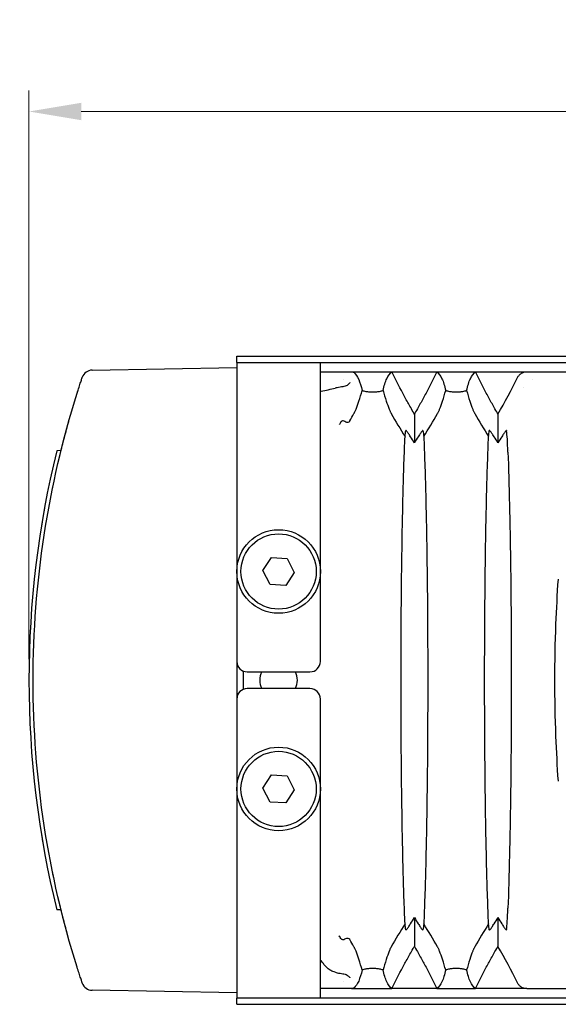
# Model space of a CAD drawing. Header units: millimetres. Extents: x 399 to 6076, y -1991 to 1602.
# Tile 286 of 324: x 5237 to 5263, y 169 to 216. Entities that reach past the tile are written whole.
import ezdxf

# ---------------------------------------------------------------- set-up
doc = ezdxf.new("R2010")
doc.units = ezdxf.units.MM
doc.layers.add('AM_5', color=3, linetype='Continuous', lineweight=25)
doc.layers.add('可見 (ISO)', color=7, linetype='Continuous', lineweight=25)
doc.styles.add('尺寸標註', font='romans.shx', dxfattribs={"bigfont": 'CHINESET.SHX'})
doc.dimstyles.new('CNS1$0', dxfattribs={"dimtxt": 2.5, "dimasz": 2.5, "dimexe": 1, "dimexo": 1, "dimgap": 1.5, "dimtad": 1, "dimtoh": 1, "dimdec": 1, "dimdsep": 46, "dimtxsty": '尺寸標註', "dimcen": 0, "dimclrd": 2, "dimclre": 2, "dimclrt": 1, "dimadec": 0, "dimazin": 2, "dimtp": 0.1, "dimtm": 0.1, "dimtfac": 0.71, "dimtdec": 1, "dimtmove": 0, "dimatfit": 0, "dimfxl": 0, "dimlwd": 13, "dimlwe": 13, "dimarcsym": 0})

# ---------------------------------------------------------------- blocks, each defined once
blk = doc.blocks.new('*D468')
at = {"layer": 'AM_5', "color": 2, "lineweight": 13}
for p, q in [((5237.634, 185.083), (5237.634, 212.283)), ((5355.154, 188.78), (5355.154, 212.283)), ((5240.134, 211.283), (5352.654, 211.283))]:
    blk.add_line(p, q, dxfattribs=at)
at = {"layer": 'AM_5', "color": 2}
for points in [[(5240.134, 211.7), (5240.134, 210.867), (5237.634, 211.283)], [(5352.654, 211.7), (5352.654, 210.867), (5355.154, 211.283)]]:
    blk.add_solid(points, dxfattribs=at)
at = {"layer": 'Defpoints', "color": 0}
for p in [(5355.154, 211.283), (5355.154, 187.78), (5237.634, 184.083)]:
    blk.add_point(p, dxfattribs=at)
at = {"layer": 'AM_5', "color": 1, "insert": (5296.394, 214.033), "char_height": 2.5, "attachment_point": 5, "style": '尺寸標註'}
blk.add_mtext('117.5', dxfattribs=at)

msp = doc.modelspace()

# ---------------------------------------------------------------- linework, layer by layer
at = {"layer": '可見 (ISO)'}
for p, q in [((5247.584, 199.283), (5247.584, 199.583)), ((5247.584, 199.583), (5319.584, 199.583)), ((5247.584, 199.283), (5251.584, 199.283)), ((5247.584, 199.283), (5247.584, 197.683)), ((5251.584, 199.283), (5315.584, 199.283)), ((5251.584, 197.683), (5251.584, 199.283)), ((5240.654, 198.912), (5247.584, 199.033)), ((5251.584, 198.833), (5252.797, 198.833)), ((5253.075, 198.833), (5255.012, 198.833)), ((5255.012, 198.833), (5257.156, 198.833)), ((5257.156, 198.833), (5259.012, 198.833)), ((5259.012, 198.833), (5261.463, 198.833)), ((5261.463, 198.833), (5273.704, 198.833)), ((5252.668, 198.483), (5252.668, 198.483)), ((5261.725, 198.483), (5261.725, 198.483)), ((5261.327, 198.083), (5261.327, 198.083)), ((5247.584, 197.683), (5247.584, 184.983)), ((5251.584, 184.983), (5251.584, 197.683)), ((5256.084, 196.815), (5256.084, 195.435)), ((5260.084, 196.815), (5260.084, 195.435)), ((5239.171, 195.063), (5238.964, 195.06)), ((5260.614, 195.083), (5260.614, 195.083)), ((5248.834, 189.325), (5249.245, 189.953)), ((5249.245, 189.953), (5249.994, 189.912)), ((5249.994, 189.912), (5250.333, 189.242)), ((5249.173, 188.655), (5248.834, 189.325)), ((5250.333, 189.242), (5249.923, 188.614)), ((5249.923, 188.614), (5249.173, 188.655)), ((5247.584, 184.983), (5247.584, 183.183)), ((5247.884, 184.525), (5247.884, 183.642)), ((5248.084, 184.483), (5251.084, 184.483)), ((5251.084, 183.683), (5248.084, 183.683)), ((5247.584, 183.183), (5247.584, 170.483)), ((5251.584, 170.483), (5251.584, 183.183)), ((5248.834, 178.925), (5249.245, 179.553)), ((5249.245, 179.553), (5249.994, 179.512)), ((5249.994, 179.512), (5250.333, 178.842)), ((5249.173, 178.255), (5248.834, 178.925)), ((5250.333, 178.842), (5249.923, 178.214)), ((5249.923, 178.214), (5249.173, 178.255)), ((5239.171, 173.103), (5238.964, 173.107)), ((5260.614, 173.083), (5260.614, 173.083)), ((5256.084, 172.732), (5256.084, 171.352)), ((5260.084, 172.732), (5260.084, 171.352)), ((5247.584, 170.483), (5247.584, 168.883)), ((5251.584, 168.883), (5251.584, 170.483)), ((5252.668, 169.683), (5252.668, 169.683)), ((5247.584, 169.133), (5240.654, 169.254)), ((5252.797, 169.333), (5251.584, 169.333)), ((5253.075, 169.333), (5252.797, 169.333)), ((5253.075, 169.333), (5255.012, 169.333)), ((5257.156, 169.333), (5255.012, 169.333)), ((5257.156, 169.333), (5259.012, 169.333)), ((5261.463, 169.333), (5259.012, 169.333)), ((5261.463, 169.333), (5273.704, 169.333)), ((5247.584, 168.583), (5247.584, 168.883)), ((5251.584, 168.883), (5247.584, 168.883)), ((5315.584, 168.883), (5251.584, 168.883)), ((5247.584, 168.583), (5319.584, 168.583))]:
    msp.add_line(p, q, dxfattribs=at)
for centre, radius in [((5249.584, 189.283), 2), ((5249.584, 189.283), 1.8), ((5249.584, 178.883), 2), ((5249.584, 178.883), 1.8)]:
    msp.add_circle(centre, radius, dxfattribs=at)
for centre, radius, start, end in [((5240.662, 198.412), 0.5, 91, 161.5386), ((5248.084, 184.983), 0.5, 180, 270), ((5251.084, 184.983), 0.5, 270, 0), ((5249.584, 184.083), 0.9, 153.6122, 206.3878), ((5249.584, 184.083), 0.9, 333.6122, 26.3878), ((5248.084, 183.183), 0.5, 90, 180), ((5251.084, 183.183), 0.5, 0, 90), ((5240.662, 169.754), 0.5, 198.4614, 269)]:
    msp.add_arc(centre, radius, start, end, dxfattribs=at)
for centre, major_axis, ratio, start_param, end_param in [((5239.297, 210.07), (-5.366, -25.417), 0.942457, 1.230279, 1.306963), ((5250.263, 202.713), (-21.555, -4.573), 0.22639, 1.584044, 1.585753), ((5246.425, 197.544), (-9.737, -1.701), 0.064246, 2.122408, 2.206431), ((5230.877, 207.773), (24.615, -4.645), 0.903321, 5.969091, 5.986704), ((5277.298, 207.792), (-24.612, -4.722), 0.903498, 0.293741, 0.349549), ((5234.869, 207.792), (24.612, -4.722), 0.903498, 5.933636, 5.989445), ((5281.298, 207.792), (-24.612, -4.722), 0.903498, 0.293741, 0.349549), ((5283.57, 184.083), (0, 45.943), 0.999848, 1.32955, 1.812043), ((5283.57, 184.083), (0, 45.943), 0.999848, 1.390803, 1.398697), ((5283.57, 184.083), (0, 45.944), 0.999848, 1.400667, 1.408942), ((5283.57, 184.083), (0, 45.944), 0.999848, 1.732924, 1.73539), ((5283.57, 184.083), (0, 45.944), 0.999848, 1.737841, 1.740316), ((5277.298, 160.374), (-24.612, 4.722), 0.903498, 5.933636, 5.989445), ((5234.869, 160.374), (24.612, 4.722), 0.903498, 0.293741, 0.349549), ((5281.298, 160.374), (-24.612, 4.722), 0.903498, 5.933636, 5.989445), ((5230.877, 160.394), (24.615, 4.646), 0.903324, 0.296445, 0.314058), ((5239.302, 158.099), (5.381, -25.41), 0.942361, 1.834026, 1.910719)]:
    msp.add_ellipse(centre, major_axis=major_axis, ratio=ratio, start_param=start_param, end_param=end_param, dxfattribs=at)
for points, knots in [([(5252.797, 198.833), (5252.799, 198.833), (5252.799, 198.833), (5252.823, 198.833), (5252.884, 198.833), (5252.996, 198.833), (5253.038, 198.833), (5253.075, 198.833)], [-0.05897444, -0.05897444, -0.05897444, -0.05897444, -0.05771761, -0.05771761, -0.02446116, -0.02446116, -0.00000151, -0.00000151, -0.00000151, -0.00000151]), ([(5253.075, 198.833), (5253.101, 198.829), (5253.129, 198.824), (5253.173, 198.813), (5253.187, 198.808), (5253.194, 198.802)], [0.00000287, 0.00000287, 0.00000287, 0.00000287, 0.02132638, 0.02132638, 0.04051053, 0.04051053, 0.04051053, 0.04051053]), ([(5253.194, 198.802), (5253.278, 198.725), (5253.352, 198.615), (5253.482, 198.326), (5253.537, 198.149), (5253.584, 197.938)], [0.0000013, 0.0000013, 0.0000013, 0.0000013, 0.3193475, 0.3193475, 0.6386464, 0.6386464, 0.6386464, 0.6386464]), ([(5254.584, 197.938), (5254.634, 198.164), (5254.694, 198.352), (5254.836, 198.651), (5254.917, 198.762), (5255.012, 198.833)], [0.000001, 0.000001, 0.000001, 0.000001, 0.3426184, 0.3426184, 0.6852542, 0.6852542, 0.6852542, 0.6852542]), ([(5256.084, 196.815), (5256.074, 196.831), (5255.988, 196.978), (5255.894, 197.144), (5255.847, 197.227), (5255.707, 197.476), (5255.616, 197.644), (5255.348, 198.149), (5255.176, 198.489), (5255.012, 198.833)], [0.000001, 0.000001, 0.000001, 0.000001, 0.00576801, 0.00576801, 0.01151589, 0.01151589, 0.02303401, 0.02303401, 0.04608415, 0.04608415, 0.04608415, 0.04608415]), ([(5257.156, 198.833), (5256.991, 198.489), (5256.82, 198.149), (5256.551, 197.644), (5256.46, 197.476), (5256.321, 197.227), (5256.274, 197.144), (5256.179, 196.978), (5256.093, 196.831), (5256.084, 196.815)], [0.000001, 0.000001, 0.000001, 0.000001, 0.1158103, 0.1158103, 0.1736801, 0.1736801, 0.2025589, 0.2025589, 0.2315337, 0.2315337, 0.2315337, 0.2315337]), ([(5257.156, 198.833), (5257.25, 198.762), (5257.332, 198.651), (5257.474, 198.352), (5257.533, 198.164), (5257.584, 197.938)], [0.000001, 0.000001, 0.000001, 0.000001, 0.3426564, 0.3426564, 0.6852179, 0.6852179, 0.6852179, 0.6852179]), ([(5258.584, 197.938), (5258.634, 198.164), (5258.694, 198.352), (5258.836, 198.651), (5258.917, 198.762), (5259.012, 198.833)], [0.000001, 0.000001, 0.000001, 0.000001, 0.3426184, 0.3426184, 0.6852542, 0.6852542, 0.6852542, 0.6852542]), ([(5260.084, 196.815), (5260.074, 196.831), (5259.988, 196.978), (5259.894, 197.144), (5259.847, 197.227), (5259.707, 197.476), (5259.616, 197.644), (5259.348, 198.149), (5259.176, 198.489), (5259.012, 198.833)], [0.000001, 0.000001, 0.000001, 0.000001, 0.00576801, 0.00576801, 0.01151589, 0.01151589, 0.02303401, 0.02303401, 0.04608415, 0.04608415, 0.04608415, 0.04608415]), ([(5261.023, 198.56), (5261.043, 198.599), (5261.068, 198.637), (5261.128, 198.704), (5261.163, 198.734), (5261.242, 198.784), (5261.285, 198.802), (5261.373, 198.827), (5261.418, 198.833), (5261.463, 198.833)], [0, 0, 0, 0, 0.0135204, 0.0135204, 0.02746573, 0.02746573, 0.04149223, 0.04149223, 0.05500717, 0.05500717, 0.05500717, 0.05500717]), ([(5239.941, 197.808), (5239.972, 197.906), (5240.002, 198.002), (5240.06, 198.183), (5240.088, 198.267), (5240.135, 198.41), (5240.154, 198.469), (5240.181, 198.549), (5240.188, 198.571), (5240.188, 198.571)], [0, 0, 0, 0, 0.00030382, 0.00030382, 0.00060764, 0.00060764, 0.000911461, 0.000911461, 0.001215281, 0.001215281, 0.001215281, 0.001215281]), ([(5253, 198.322), (5252.995, 198.316), (5252.991, 198.309), (5252.954, 198.257), (5252.911, 198.217), (5252.831, 198.169), (5252.799, 198.155), (5252.732, 198.132), (5252.696, 198.124), (5252.659, 198.12)], [-0.00301666, -0.00301666, -0.00301666, -0.00301666, 0, 0, 0.02117775, 0.02117775, 0.03329101, 0.03329101, 0.04540994, 0.04540994, 0.04540994, 0.04540994]), ([(5239.941, 170.358), (5239.244, 172.575), (5238.716, 174.844), (5238.364, 177.14), (5238.011, 179.437), (5237.834, 181.76), (5237.834, 184.083), (5237.834, 186.407), (5238.011, 188.73), (5238.364, 191.026), (5238.716, 193.323), (5239.244, 195.592), (5239.941, 197.808)], [2.8369009, 2.8369009, 2.8369009, 2.8369009, 2.9892468, 2.9892468, 2.9892468, 3.1415927, 3.1415927, 3.1415927, 3.2939385, 3.2939385, 3.2939385, 3.4462844, 3.4462844, 3.4462844, 3.4462844]), ([(5252.659, 198.12), (5252.616, 198.115), (5252.57, 198.108), (5252.479, 198.091), (5252.432, 198.082), (5252.387, 198.071)], [-0.02798099, -0.02798099, -0.02798099, -0.02798099, -0.01396291, -0.01396291, -0.00000001, -0.00000001, -0.00000001, -0.00000001]), ([(5253.192, 196.834), (5253.199, 196.846), (5253.206, 196.86), (5253.221, 196.889), (5253.229, 196.906), (5253.256, 196.964), (5253.275, 197.008), (5253.338, 197.166), (5253.384, 197.297), (5253.484, 197.604), (5253.538, 197.782), (5253.584, 197.938)], [0, 0, 0, 0, 0.0047033, 0.0047033, 0.0100954, 0.0100954, 0.0241002, 0.0241002, 0.0656763, 0.0656763, 0.1177835, 0.1177835, 0.1177835, 0.1177835]), ([(5253.584, 197.938), (5253.634, 197.923), (5253.693, 197.909), (5253.811, 197.889), (5253.868, 197.882), (5253.979, 197.873), (5254.031, 197.871), (5254.137, 197.871), (5254.189, 197.873), (5254.301, 197.882), (5254.357, 197.889), (5254.475, 197.909), (5254.533, 197.923), (5254.584, 197.938)], [-0.1247328, -0.1247328, -0.1247328, -0.1247328, -0.0982905, -0.0982905, -0.0783586, -0.0783586, -0.0623217, -0.0623217, -0.0462805, -0.0462805, -0.0263056, -0.0263056, -0.000001, -0.000001, -0.000001, -0.000001]), ([(5254.584, 197.938), (5254.629, 197.782), (5254.683, 197.603), (5254.783, 197.297), (5254.829, 197.166), (5254.893, 197.008), (5254.911, 196.964), (5254.939, 196.906), (5254.946, 196.889), (5254.961, 196.859), (5254.968, 196.846), (5254.975, 196.834)], [0.000001, 0.000001, 0.000001, 0.000001, 0.0714922, 0.0714922, 0.1278125, 0.1278125, 0.1466939, 0.1466939, 0.1539664, 0.1539664, 0.1603115, 0.1603115, 0.1603115, 0.1603115]), ([(5257.192, 196.834), (5257.199, 196.846), (5257.206, 196.86), (5257.221, 196.889), (5257.229, 196.906), (5257.256, 196.964), (5257.275, 197.008), (5257.338, 197.166), (5257.384, 197.297), (5257.484, 197.604), (5257.538, 197.782), (5257.584, 197.938)], [0, 0, 0, 0, 0.0047033, 0.0047033, 0.0100954, 0.0100954, 0.0241002, 0.0241002, 0.0656763, 0.0656763, 0.1177835, 0.1177835, 0.1177835, 0.1177835]), ([(5257.584, 197.938), (5257.634, 197.923), (5257.693, 197.909), (5257.811, 197.889), (5257.868, 197.882), (5257.979, 197.873), (5258.031, 197.871), (5258.137, 197.871), (5258.189, 197.873), (5258.301, 197.882), (5258.357, 197.889), (5258.475, 197.909), (5258.533, 197.923), (5258.584, 197.938)], [-0.1247328, -0.1247328, -0.1247328, -0.1247328, -0.0982905, -0.0982905, -0.0783586, -0.0783586, -0.0623217, -0.0623217, -0.0462805, -0.0462805, -0.0263056, -0.0263056, -0.000001, -0.000001, -0.000001, -0.000001]), ([(5258.584, 197.938), (5258.629, 197.782), (5258.683, 197.603), (5258.783, 197.297), (5258.829, 197.166), (5258.893, 197.008), (5258.911, 196.964), (5258.939, 196.906), (5258.946, 196.889), (5258.961, 196.859), (5258.968, 196.846), (5258.975, 196.834)], [0.000001, 0.000001, 0.000001, 0.000001, 0.0714922, 0.0714922, 0.1278125, 0.1278125, 0.1466939, 0.1466939, 0.1539664, 0.1539664, 0.1603115, 0.1603115, 0.1603115, 0.1603115]), ([(5239.156, 195.004), (5239.219, 195.257), (5239.287, 195.524), (5239.425, 196.046), (5239.496, 196.307), (5239.586, 196.624), (5239.607, 196.699), (5239.628, 196.772)], [0, 0, 0, 0, 0.0808918, 0.0808918, 0.162153, 0.162153, 0.1878428, 0.1878428, 0.1878428, 0.1878428]), ([(5252.568, 196.433), (5252.543, 196.4), (5252.524, 196.365), (5252.513, 196.339), (5252.502, 196.313), (5252.499, 196.303), (5252.497, 196.307)], [0, 0, 0, 0, 0.0001505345, 0.0001505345, 0.0001505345, 0.0003010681, 0.0003010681, 0.0003010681, 0.0003010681]), ([(5252.755, 196.457), (5252.733, 196.472), (5252.706, 196.484), (5252.66, 196.489), (5252.636, 196.487), (5252.604, 196.469), (5252.597, 196.464), (5252.582, 196.45), (5252.575, 196.443), (5252.568, 196.433)], [0.00000342, 0.00000342, 0.00000342, 0.00000342, 0.02848844, 0.02848844, 0.04711879, 0.04711879, 0.05223109, 0.05223109, 0.0566609, 0.0566609, 0.0566609, 0.0566609]), ([(5252.991, 196.485), (5252.987, 196.478), (5252.983, 196.472), (5252.975, 196.461), (5252.971, 196.456), (5252.959, 196.443), (5252.951, 196.437), (5252.911, 196.41), (5252.878, 196.41), (5252.813, 196.42), (5252.778, 196.441), (5252.755, 196.457)], [0.00000002, 0.00000002, 0.00000002, 0.00000002, 0.00259662, 0.00259662, 0.00522321, 0.00522321, 0.01073709, 0.01073709, 0.03502998, 0.03502998, 0.07339142, 0.07339142, 0.07339142, 0.07339142]), ([(5252.497, 196.307), (5252.494, 196.316), (5252.491, 196.324), (5252.488, 196.331), (5252.487, 196.332), (5252.487, 196.332), (5252.487, 196.333)], [0, 0, 0, 0, 0.0003157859, 0.0003157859, 0.0003157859, 0.0003366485, 0.0003366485, 0.0003366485, 0.0003366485]), ([(5255.635, 195.74), (5255.641, 195.788), (5255.647, 195.837), (5255.659, 195.931), (5255.665, 195.978), (5255.671, 196.025)], [0.000001, 0.000001, 0.000001, 0.000001, 0.0583626, 0.0583626, 0.1171488, 0.1171488, 0.1171488, 0.1171488]), ([(5256.084, 195.435), (5256.024, 195.534), (5255.96, 195.637), (5255.882, 195.76), (5255.864, 195.788), (5255.81, 195.869), (5255.778, 195.915), (5255.734, 195.976), (5255.716, 195.998), (5255.693, 196.023), (5255.685, 196.029), (5255.675, 196.033), (5255.672, 196.031), (5255.671, 196.025)], [-0.08024384, -0.08024384, -0.08024384, -0.08024384, -0.05244875, -0.05244875, -0.04403813, -0.04403813, -0.02725332, -0.02725332, -0.01524627, -0.01524627, -0.00747113, -0.00747113, -0.000001, -0.000001, -0.000001, -0.000001]), ([(5256.496, 196.025), (5256.495, 196.031), (5256.493, 196.033), (5256.482, 196.029), (5256.474, 196.022), (5256.451, 195.998), (5256.433, 195.976), (5256.389, 195.915), (5256.357, 195.869), (5256.303, 195.787), (5256.285, 195.759), (5256.207, 195.637), (5256.143, 195.534), (5256.084, 195.435)], [-0.1004113, -0.1004113, -0.1004113, -0.1004113, -0.0910518, -0.0910518, -0.0813066, -0.0813066, -0.0662747, -0.0662747, -0.0452497, -0.0452497, -0.0347369, -0.0347369, -0.000001, -0.000001, -0.000001, -0.000001]), ([(5256.496, 196.025), (5256.502, 195.978), (5256.508, 195.931), (5256.52, 195.837), (5256.526, 195.788), (5256.532, 195.74)], [0.000001, 0.000001, 0.000001, 0.000001, 0.0584689, 0.0584689, 0.1165144, 0.1165144, 0.1165144, 0.1165144]), ([(5259.635, 195.74), (5259.641, 195.788), (5259.647, 195.837), (5259.659, 195.931), (5259.665, 195.978), (5259.671, 196.025)], [0.000001, 0.000001, 0.000001, 0.000001, 0.0583626, 0.0583626, 0.1171488, 0.1171488, 0.1171488, 0.1171488]), ([(5260.084, 195.435), (5260.024, 195.534), (5259.96, 195.637), (5259.882, 195.76), (5259.864, 195.788), (5259.81, 195.869), (5259.778, 195.915), (5259.734, 195.976), (5259.716, 195.998), (5259.693, 196.023), (5259.685, 196.029), (5259.675, 196.033), (5259.672, 196.031), (5259.671, 196.025)], [-0.08024384, -0.08024384, -0.08024384, -0.08024384, -0.05244875, -0.05244875, -0.04403813, -0.04403813, -0.02725332, -0.02725332, -0.01524627, -0.01524627, -0.00747113, -0.00747113, -0.000001, -0.000001, -0.000001, -0.000001]), ([(5260.496, 196.025), (5260.495, 196.031), (5260.493, 196.033), (5260.482, 196.029), (5260.474, 196.022), (5260.451, 195.998), (5260.433, 195.976), (5260.389, 195.915), (5260.357, 195.869), (5260.303, 195.787), (5260.285, 195.759), (5260.207, 195.637), (5260.143, 195.534), (5260.084, 195.435)], [-0.1004113, -0.1004113, -0.1004113, -0.1004113, -0.0910518, -0.0910518, -0.0813066, -0.0813066, -0.0662747, -0.0662747, -0.0452497, -0.0452497, -0.0347369, -0.0347369, -0.000001, -0.000001, -0.000001, -0.000001]), ([(5260.562, 194.988), (5260.553, 195.232), (5260.544, 195.44), (5260.522, 195.78), (5260.511, 195.909), (5260.499, 195.999)], [0, 0, 0, 0, 0.1133239, 0.1133239, 0.2273304, 0.2273304, 0.2273304, 0.2273304]), ([(5255.635, 172.427), (5255.601, 173.212), (5255.569, 174.152), (5255.516, 176.294), (5255.494, 177.49), (5255.457, 180.454), (5255.446, 182.263), (5255.446, 185.888), (5255.457, 187.697), (5255.494, 190.665), (5255.516, 191.864), (5255.569, 194.011), (5255.601, 194.953), (5255.635, 195.74)], [0.000001, 0.000001, 0.000001, 0.000001, 0.408065, 0.408065, 0.818786, 0.818786, 1.357583, 1.357583, 1.896436, 1.896436, 2.308017, 2.308017, 2.716908, 2.716908, 2.716908, 2.716908]), ([(5256.532, 195.74), (5256.567, 194.954), (5256.598, 194.014), (5256.651, 191.873), (5256.673, 190.677), (5256.711, 187.712), (5256.722, 185.903), (5256.722, 182.279), (5256.711, 180.47), (5256.673, 177.501), (5256.652, 176.303), (5256.598, 174.156), (5256.567, 173.214), (5256.532, 172.427)], [0.000001, 0.000001, 0.000001, 0.000001, 0.408065, 0.408065, 0.818786, 0.818786, 1.357583, 1.357583, 1.896436, 1.896436, 2.308017, 2.308017, 2.716908, 2.716908, 2.716908, 2.716908]), ([(5259.635, 172.427), (5259.601, 173.212), (5259.569, 174.152), (5259.516, 176.294), (5259.494, 177.49), (5259.457, 180.454), (5259.446, 182.263), (5259.446, 185.888), (5259.457, 187.697), (5259.494, 190.665), (5259.516, 191.864), (5259.569, 194.011), (5259.601, 194.953), (5259.635, 195.74)], [0.000001, 0.000001, 0.000001, 0.000001, 0.408065, 0.408065, 0.818786, 0.818786, 1.357583, 1.357583, 1.896436, 1.896436, 2.308017, 2.308017, 2.716908, 2.716908, 2.716908, 2.716908]), ([(5260.562, 194.988), (5260.59, 194.241), (5260.615, 193.39), (5260.658, 191.507), (5260.676, 190.482), (5260.711, 187.711), (5260.722, 185.902), (5260.722, 182.278), (5260.711, 180.469), (5260.676, 177.695), (5260.658, 176.667), (5260.615, 174.78), (5260.59, 173.927), (5260.562, 173.178)], [0.000001, 0.000001, 0.000001, 0.000001, 0.347263, 0.347263, 0.696748, 0.696748, 1.236931, 1.236931, 1.777162, 1.777162, 2.127375, 2.127375, 2.47533, 2.47533, 2.47533, 2.47533]), ([(5238.765, 193.269), (5238.765, 193.269), (5238.765, 193.269), (5238.765, 193.27), (5238.766, 193.27), (5238.766, 193.273), (5238.767, 193.277), (5238.768, 193.282)], [0.02860573, 0.02860573, 0.02860573, 0.02860573, 0.02995071, 0.02995071, 0.03595712, 0.03595712, 0.05119303, 0.05119303, 0.05119303, 0.05119303]), ([(5262.974, 179.252), (5262.928, 179.971), (5262.89, 180.684), (5262.827, 182.3), (5262.808, 183.186), (5262.808, 184.981), (5262.827, 185.867), (5262.89, 187.483), (5262.928, 188.196), (5262.974, 188.914)], [-0.9706542, -0.9706542, -0.9706542, -0.9706542, -0.7547435, -0.7547435, -0.4853276, -0.4853276, -0.2159117, -0.2159117, -0.000001, -0.000001, -0.000001, -0.000001]), ([(5238.825, 174.612), (5238.801, 174.726), (5238.783, 174.81), (5238.772, 174.867), (5238.77, 174.876), (5238.767, 174.888), (5238.766, 174.892), (5238.766, 174.896), (5238.765, 174.897), (5238.765, 174.898), (5238.765, 174.898), (5238.765, 174.898)], [0, 0, 0, 0, 0.072006, 0.072006, 0.0905756, 0.0905756, 0.1044975, 0.1044975, 0.1149371, 0.1149371, 0.1156823, 0.1156823, 0.1156823, 0.1156823]), ([(5239.497, 171.861), (5239.427, 172.111), (5239.356, 172.376), (5239.22, 172.902), (5239.154, 173.169), (5239.077, 173.491), (5239.059, 173.564), (5239.043, 173.635)], [0, 0, 0, 0, 0.080945, 0.080945, 0.1629715, 0.1629715, 0.1875479, 0.1875479, 0.1875479, 0.1875479]), ([(5260.499, 172.167), (5260.511, 172.257), (5260.522, 172.384), (5260.543, 172.724), (5260.553, 172.933), (5260.562, 173.178)], [0, 0, 0, 0, 0.1132605, 0.1132605, 0.2273799, 0.2273799, 0.2273799, 0.2273799]), ([(5255.671, 172.142), (5255.665, 172.188), (5255.659, 172.235), (5255.647, 172.33), (5255.641, 172.378), (5255.635, 172.427)], [0.000001, 0.000001, 0.000001, 0.000001, 0.0584689, 0.0584689, 0.1165144, 0.1165144, 0.1165144, 0.1165144]), ([(5255.671, 172.142), (5255.672, 172.136), (5255.675, 172.134), (5255.685, 172.138), (5255.693, 172.144), (5255.716, 172.169), (5255.734, 172.191), (5255.779, 172.252), (5255.81, 172.297), (5255.864, 172.379), (5255.882, 172.407), (5255.961, 172.53), (5256.024, 172.633), (5256.084, 172.732)], [-0.1004113, -0.1004113, -0.1004113, -0.1004113, -0.0910518, -0.0910518, -0.0813066, -0.0813066, -0.0662747, -0.0662747, -0.0452497, -0.0452497, -0.0347369, -0.0347369, -0.000001, -0.000001, -0.000001, -0.000001]), ([(5256.084, 172.732), (5256.144, 172.633), (5256.207, 172.53), (5256.285, 172.407), (5256.304, 172.379), (5256.358, 172.297), (5256.389, 172.251), (5256.434, 172.191), (5256.451, 172.169), (5256.475, 172.144), (5256.482, 172.138), (5256.493, 172.134), (5256.495, 172.136), (5256.496, 172.142)], [-0.08024384, -0.08024384, -0.08024384, -0.08024384, -0.05244875, -0.05244875, -0.04403813, -0.04403813, -0.02725332, -0.02725332, -0.01524627, -0.01524627, -0.00747113, -0.00747113, -0.000001, -0.000001, -0.000001, -0.000001]), ([(5256.532, 172.427), (5256.526, 172.378), (5256.52, 172.33), (5256.508, 172.235), (5256.502, 172.188), (5256.496, 172.142)], [0.000001, 0.000001, 0.000001, 0.000001, 0.0583626, 0.0583626, 0.1171488, 0.1171488, 0.1171488, 0.1171488]), ([(5259.671, 172.142), (5259.665, 172.188), (5259.659, 172.235), (5259.647, 172.33), (5259.641, 172.378), (5259.635, 172.427)], [0.000001, 0.000001, 0.000001, 0.000001, 0.0584689, 0.0584689, 0.1165144, 0.1165144, 0.1165144, 0.1165144]), ([(5259.671, 172.142), (5259.672, 172.136), (5259.675, 172.134), (5259.685, 172.138), (5259.693, 172.144), (5259.716, 172.169), (5259.734, 172.191), (5259.779, 172.252), (5259.81, 172.297), (5259.864, 172.379), (5259.882, 172.407), (5259.961, 172.53), (5260.024, 172.633), (5260.084, 172.732)], [-0.1004113, -0.1004113, -0.1004113, -0.1004113, -0.0910518, -0.0910518, -0.0813066, -0.0813066, -0.0662747, -0.0662747, -0.0452497, -0.0452497, -0.0347369, -0.0347369, -0.000001, -0.000001, -0.000001, -0.000001]), ([(5260.084, 172.732), (5260.144, 172.633), (5260.207, 172.53), (5260.285, 172.407), (5260.304, 172.379), (5260.358, 172.297), (5260.389, 172.251), (5260.434, 172.191), (5260.451, 172.169), (5260.475, 172.144), (5260.482, 172.138), (5260.493, 172.134), (5260.495, 172.136), (5260.496, 172.142)], [-0.08024384, -0.08024384, -0.08024384, -0.08024384, -0.05244875, -0.05244875, -0.04403813, -0.04403813, -0.02725332, -0.02725332, -0.01524627, -0.01524627, -0.00747113, -0.00747113, -0.000001, -0.000001, -0.000001, -0.000001]), ([(5252.487, 171.834), (5252.487, 171.834), (5252.487, 171.835), (5252.488, 171.835), (5252.491, 171.843), (5252.494, 171.851), (5252.497, 171.86)], [-0.0000208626, -0.0000208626, -0.0000208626, -0.0000208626, 0, 0, 0, 0.0003157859, 0.0003157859, 0.0003157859, 0.0003157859]), ([(5252.568, 171.733), (5252.543, 171.767), (5252.524, 171.802), (5252.513, 171.828), (5252.502, 171.853), (5252.499, 171.864), (5252.497, 171.86)], [0, 0, 0, 0, 0.0001525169, 0.0001525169, 0.0001525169, 0.0003050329, 0.0003050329, 0.0003050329, 0.0003050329]), ([(5252.568, 171.733), (5252.575, 171.724), (5252.582, 171.716), (5252.597, 171.703), (5252.604, 171.698), (5252.636, 171.679), (5252.66, 171.678), (5252.706, 171.682), (5252.733, 171.695), (5252.755, 171.71)], [0.00000309, 0.00000309, 0.00000309, 0.00000309, 0.00441285, 0.00441285, 0.00950236, 0.00950236, 0.02806147, 0.02806147, 0.0563484, 0.0563484, 0.0563484, 0.0563484]), ([(5252.755, 171.71), (5252.778, 171.726), (5252.813, 171.747), (5252.878, 171.757), (5252.911, 171.756), (5252.951, 171.73), (5252.959, 171.723), (5252.971, 171.71), (5252.975, 171.706), (5252.983, 171.695), (5252.987, 171.689), (5252.991, 171.682)], [0.00000408, 0.00000408, 0.00000408, 0.00000408, 0.0294788, 0.0294788, 0.04812762, 0.04812762, 0.05236117, 0.05236117, 0.0543779, 0.0543779, 0.05637162, 0.05637162, 0.05637162, 0.05637162]), ([(5253.584, 170.229), (5253.538, 170.385), (5253.484, 170.564), (5253.384, 170.869), (5253.338, 171.001), (5253.274, 171.159), (5253.256, 171.203), (5253.229, 171.261), (5253.221, 171.277), (5253.206, 171.307), (5253.199, 171.32), (5253.192, 171.333)], [0.000001, 0.000001, 0.000001, 0.000001, 0.0714924, 0.0714924, 0.1277503, 0.1277503, 0.146606, 0.146606, 0.1538685, 0.1538685, 0.1602048, 0.1602048, 0.1602048, 0.1602048]), ([(5254.975, 171.333), (5254.968, 171.32), (5254.961, 171.307), (5254.946, 171.277), (5254.938, 171.261), (5254.911, 171.202), (5254.893, 171.158), (5254.829, 171.001), (5254.783, 170.869), (5254.683, 170.563), (5254.629, 170.385), (5254.584, 170.229)], [0, 0, 0, 0, 0.0047042, 0.0047042, 0.0100974, 0.0100974, 0.0241052, 0.0241052, 0.0657013, 0.0657013, 0.1178924, 0.1178924, 0.1178924, 0.1178924]), ([(5255.012, 169.333), (5255.176, 169.677), (5255.348, 170.018), (5255.616, 170.523), (5255.707, 170.69), (5255.847, 170.94), (5255.894, 171.023), (5255.988, 171.188), (5256.074, 171.336), (5256.084, 171.352)], [0.000001, 0.000001, 0.000001, 0.000001, 0.1158104, 0.1158104, 0.1736801, 0.1736801, 0.2025589, 0.2025589, 0.2315337, 0.2315337, 0.2315337, 0.2315337]), ([(5256.084, 171.352), (5256.093, 171.336), (5256.179, 171.188), (5256.274, 171.023), (5256.321, 170.94), (5256.46, 170.69), (5256.551, 170.523), (5256.82, 170.018), (5256.991, 169.677), (5257.156, 169.333)], [0.000001, 0.000001, 0.000001, 0.000001, 0.00576801, 0.00576801, 0.01151589, 0.01151589, 0.02303402, 0.02303402, 0.04608415, 0.04608415, 0.04608415, 0.04608415]), ([(5257.584, 170.229), (5257.538, 170.385), (5257.484, 170.564), (5257.384, 170.869), (5257.338, 171.001), (5257.274, 171.159), (5257.256, 171.203), (5257.229, 171.261), (5257.221, 171.277), (5257.206, 171.307), (5257.199, 171.32), (5257.192, 171.333)], [0.000001, 0.000001, 0.000001, 0.000001, 0.0714924, 0.0714924, 0.1277503, 0.1277503, 0.146606, 0.146606, 0.1538685, 0.1538685, 0.1602048, 0.1602048, 0.1602048, 0.1602048]), ([(5258.975, 171.333), (5258.968, 171.32), (5258.961, 171.307), (5258.946, 171.277), (5258.938, 171.261), (5258.911, 171.202), (5258.893, 171.158), (5258.829, 171.001), (5258.783, 170.869), (5258.683, 170.563), (5258.629, 170.385), (5258.584, 170.229)], [0, 0, 0, 0, 0.0047042, 0.0047042, 0.0100974, 0.0100974, 0.0241052, 0.0241052, 0.0657013, 0.0657013, 0.1178924, 0.1178924, 0.1178924, 0.1178924]), ([(5259.012, 169.333), (5259.176, 169.677), (5259.348, 170.018), (5259.616, 170.523), (5259.707, 170.69), (5259.847, 170.94), (5259.894, 171.023), (5259.988, 171.188), (5260.074, 171.336), (5260.084, 171.352)], [0.000001, 0.000001, 0.000001, 0.000001, 0.1158104, 0.1158104, 0.1736801, 0.1736801, 0.2025589, 0.2025589, 0.2315337, 0.2315337, 0.2315337, 0.2315337]), ([(5251.906, 170.333), (5251.857, 170.377), (5251.807, 170.429), (5251.716, 170.54), (5251.679, 170.589), (5251.637, 170.651), (5251.631, 170.66), (5251.624, 170.67)], [-0.04422932, -0.04422932, -0.04422932, -0.04422932, -0.01877358, -0.01877358, 0, 0, 0.00379775, 0.00379775, 0.00379775, 0.00379775]), ([(5240.188, 169.596), (5240.188, 169.596), (5240.158, 169.685), (5240.111, 169.828), (5240.088, 169.9), (5240.06, 169.984), (5240.031, 170.074), (5240.002, 170.165), (5239.972, 170.261), (5239.941, 170.358)], [0, 0, 0, 0, 0.000612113, 0.000612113, 0.000612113, 0.00091817, 0.00091817, 0.00091817, 0.001224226, 0.001224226, 0.001224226, 0.001224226]), ([(5239.994, 170.19), (5239.994, 170.19), (5239.994, 170.19), (5239.994, 170.19), (5239.994, 170.19), (5239.994, 170.19), (5239.994, 170.191), (5239.993, 170.195), (5239.992, 170.197), (5239.991, 170.201)], [0.03798802, 0.03798802, 0.03798802, 0.03798802, 0.03849646, 0.03849646, 0.0413423, 0.0413423, 0.04988108, 0.04988108, 0.05980923, 0.05980923, 0.05980923, 0.05980923]), ([(5252.293, 170.116), (5252.22, 170.133), (5252.151, 170.16), (5252.038, 170.226), (5251.982, 170.265), (5251.906, 170.333)], [0, 0, 0, 0, 0.02255278, 0.02255278, 0.03911854, 0.03911854, 0.03911854, 0.03911854]), ([(5252.387, 170.095), (5252.432, 170.085), (5252.479, 170.075), (5252.57, 170.058), (5252.616, 170.051), (5252.659, 170.046)], [-0.02801647, -0.02801647, -0.02801647, -0.02801647, -0.01403515, -0.01403515, -0.00001664, -0.00001664, -0.00001664, -0.00001664]), ([(5252.659, 170.046), (5252.696, 170.042), (5252.732, 170.034), (5252.799, 170.012), (5252.83, 169.997), (5252.916, 169.946), (5252.958, 169.904), (5252.99, 169.859), (5252.994, 169.853), (5252.998, 169.847), (5253, 169.844)], [0.00000001, 0.00000001, 0.00000001, 0.00000001, 0.01208591, 0.01208591, 0.024168, 0.024168, 0.04790078, 0.04790078, 0.0495453, 0.05118982, 0.05118982, 0.05118982, 0.05118982]), ([(5253.584, 170.229), (5253.537, 170.018), (5253.482, 169.84), (5253.352, 169.552), (5253.278, 169.441), (5253.194, 169.365)], [0.000001, 0.000001, 0.000001, 0.000001, 0.3193535, 0.3193535, 0.6386692, 0.6386692, 0.6386692, 0.6386692]), ([(5254.584, 170.229), (5254.533, 170.243), (5254.474, 170.257), (5254.356, 170.277), (5254.3, 170.285), (5254.188, 170.294), (5254.137, 170.296), (5254.03, 170.296), (5253.978, 170.294), (5253.867, 170.285), (5253.81, 170.277), (5253.693, 170.257), (5253.634, 170.243), (5253.584, 170.229)], [-0.1247327, -0.1247327, -0.1247327, -0.1247327, -0.0982902, -0.0982902, -0.0783586, -0.0783586, -0.0623217, -0.0623217, -0.0462805, -0.0462805, -0.0263058, -0.0263058, -0.000001, -0.000001, -0.000001, -0.000001]), ([(5255.012, 169.333), (5254.917, 169.405), (5254.836, 169.516), (5254.694, 169.814), (5254.634, 170.002), (5254.584, 170.229)], [0.000001, 0.000001, 0.000001, 0.000001, 0.3426565, 0.3426565, 0.6852179, 0.6852179, 0.6852179, 0.6852179]), ([(5257.584, 170.229), (5257.533, 170.002), (5257.474, 169.814), (5257.332, 169.516), (5257.25, 169.405), (5257.156, 169.333)], [0.000001, 0.000001, 0.000001, 0.000001, 0.3426188, 0.3426188, 0.6852542, 0.6852542, 0.6852542, 0.6852542]), ([(5258.584, 170.229), (5258.533, 170.243), (5258.474, 170.257), (5258.356, 170.277), (5258.3, 170.285), (5258.188, 170.294), (5258.137, 170.296), (5258.03, 170.296), (5257.978, 170.294), (5257.867, 170.285), (5257.81, 170.277), (5257.693, 170.257), (5257.634, 170.243), (5257.584, 170.229)], [-0.1247327, -0.1247327, -0.1247327, -0.1247327, -0.0982902, -0.0982902, -0.0783586, -0.0783586, -0.0623217, -0.0623217, -0.0462805, -0.0462805, -0.0263058, -0.0263058, -0.000001, -0.000001, -0.000001, -0.000001]), ([(5259.012, 169.333), (5258.917, 169.405), (5258.836, 169.516), (5258.694, 169.814), (5258.634, 170.002), (5258.584, 170.229)], [0.000001, 0.000001, 0.000001, 0.000001, 0.3426565, 0.3426565, 0.6852179, 0.6852179, 0.6852179, 0.6852179]), ([(5261.463, 169.333), (5261.418, 169.333), (5261.373, 169.339), (5261.285, 169.364), (5261.243, 169.383), (5261.164, 169.432), (5261.128, 169.462), (5261.068, 169.53), (5261.043, 169.567), (5261.023, 169.607)], [0.00000001, 0.00000001, 0.00000001, 0.00000001, 0.01347717, 0.01347717, 0.02746432, 0.02746432, 0.0414418, 0.0414418, 0.05499345, 0.05499345, 0.05499345, 0.05499345]), ([(5253.194, 169.365), (5253.187, 169.359), (5253.173, 169.353), (5253.129, 169.342), (5253.101, 169.337), (5253.075, 169.333)], [0, 0, 0, 0, 0.02408757, 0.02408757, 0.05114731, 0.05114731, 0.05114731, 0.05114731])]:
    msp.add_open_spline(points, degree=3, knots=knots, dxfattribs=at)
for points in [[(5239.941, 197.808), (5239.954, 197.849), (5239.964, 197.883), (5239.973, 197.909)], [(5252.387, 198.071), (5252.356, 198.064), (5252.325, 198.057), (5252.293, 198.05)], [(5260.496, 196.025), (5260.497, 196.016), (5260.498, 196.008), (5260.499, 195.999)], [(5260.499, 172.167), (5260.498, 172.159), (5260.497, 172.15), (5260.496, 172.142)], [(5252.293, 170.116), (5252.325, 170.109), (5252.356, 170.102), (5252.387, 170.095)]]:
    msp.add_open_spline(points, degree=3, dxfattribs=at)

# ---------------------------------------------------------------- dimensions: what is measured, and where the dimension line sits
at = {"layer": 'AM_5'}
dim = msp.add_linear_dim(base=(5355.154, 211.283), p1=(5237.634, 184.083), p2=(5355.154, 187.78), dimstyle='CNS1$0', override={"dimpost": '', "dimfxl": 4, "dimarcsym": 1}, dxfattribs=at)
dim.commit()
dim.dimension.update_dxf_attribs({"geometry": '*D468', "text_midpoint": (5296.394, 214.033)})

doc.saveas('drawing.dxf')
